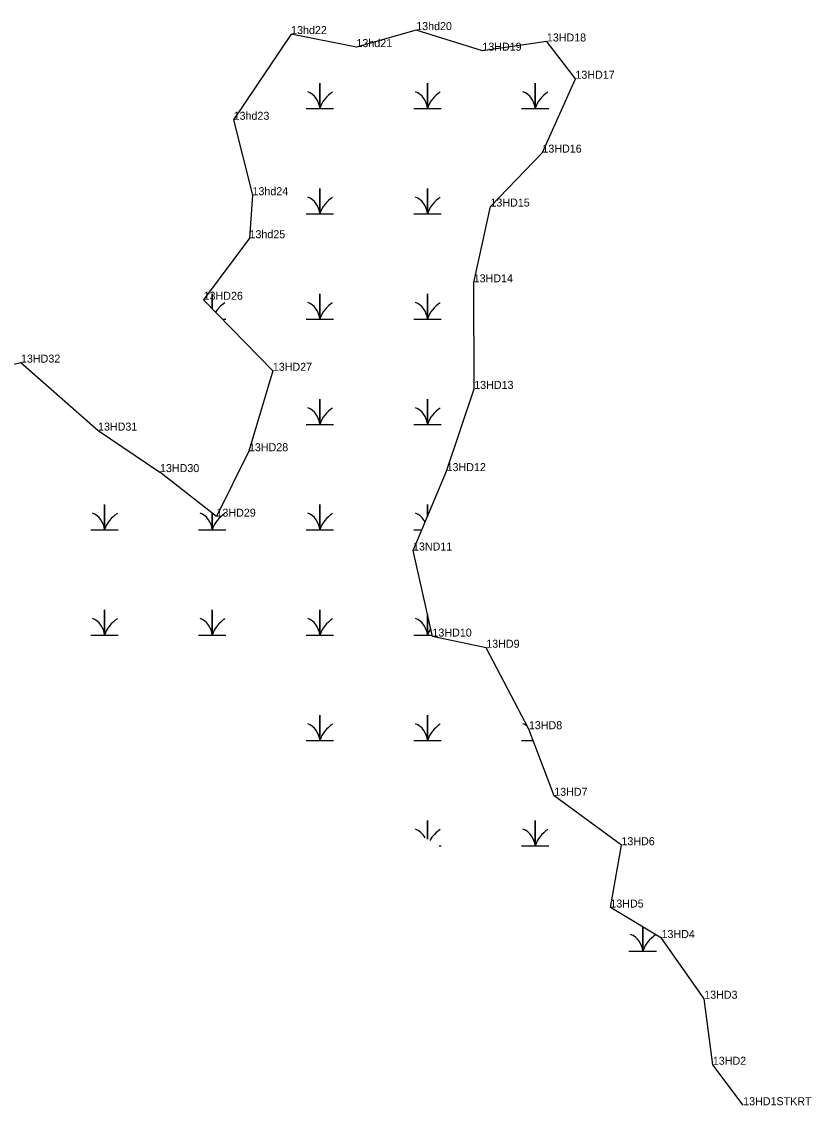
# Model space of a CAD drawing. Extents: x 2072529 to 2268796, y 436423 to 470406.
# Drawn here: x 2250761 to 2251255, y 444343 to 445020 of the extents above; entities that cross this region are included whole.
import ezdxf

# ---------------------------------------------------------------- set-up
doc = ezdxf.new("R2010")
doc.units = 0
for name, color, linetype in [('Exist Environmental Wetland Boundary', 7, 'Continuous'), ('Exist Environmental Wetland Boundary Cogo Comment', 7, 'Continuous'), ('Exist Hydro Swamp or Marsh', 7, 'Continuous'), ('Old_Level_20', 7, 'Continuous')]:
    doc.layers.add(name, color=color, linetype=linetype)

msp = doc.modelspace()

# ---------------------------------------------------------------- linework, layer by layer
at = {"layer": 'Exist Environmental Wetland Boundary'}
for points in [[(2251212.23, 444343.52), (2251193.27, 444368.8), (2251187.87, 444410.03), (2251161.22, 444447.95), (2251129.26, 444466.99), (2251136.16, 444505.93), (2251094.18, 444536.79), (2251078.35, 444578.38), (2251051.73, 444629.28), (2251018.11, 444636.26), (2251005.97, 444690.02), (2251026.96, 444739.61), (2251044.21, 444790.96), (2251043.88, 444857.53), (2251054.36, 444904.84), (2251086.81, 444938.56), (2251107.42, 444984.69), (2251089.58, 445007.98), (2251049.29, 445002.24), (2251007.96, 445015.09), (2250970.61, 445004.47), (2250929.81, 445012.61), (2250893.89, 444959.07), (2250905.69, 444911.95), (2250903.81, 444885.08), (2250875.15, 444846.63), (2250918.38, 444802.27), (2250903.46, 444752.05), (2250883.19, 444711.16), (2250847.9, 444738.99)], [(2250569.67, 444960.92), (2250585.93, 444930.87), (2250595.62, 444918.67), (2250612.55, 444915.97), (2250626.97, 444915.57), (2250651.71, 444924.32), (2250673.66, 444910.05), (2250693.85, 444893.89), (2250683.12, 444874.09), (2250674.94, 444842.31), (2250679.43, 444809.37), (2250708.15, 444815.88), (2250724.47, 444827.73), (2250736.14, 444844.74), (2250737.08, 444838.53), (2250725.14, 444798.96), (2250761.04, 444807.39), (2250809.19, 444764.92), (2250847.9, 444738.99)]]:
    msp.add_lwpolyline(points, dxfattribs=at)
at = {"layer": 'Exist Hydro Swamp or Marsh'}
for points in [[(2250939.14, 444966.14), (2250947.74, 444966.14), (2250947.74, 444981.92), (2250947.74, 444966.14), (2250956.34, 444966.14)], [(2251006.39, 444966.14), (2251014.99, 444966.14), (2251014.99, 444981.92), (2251014.99, 444966.14), (2251023.59, 444966.14)], [(2251073.64, 444966.14), (2251082.24, 444966.14), (2251082.24, 444981.92), (2251082.24, 444966.14), (2251090.84, 444966.14)], [(2250939.14, 444900.34), (2250947.74, 444900.34), (2250947.74, 444916.12), (2250947.74, 444900.34), (2250956.34, 444900.34)], [(2251006.39, 444900.34), (2251014.99, 444900.34), (2251014.99, 444916.12), (2251014.99, 444900.34), (2251023.59, 444900.34)], [(2250880.49, 444841.16), (2250880.49, 444850.32), (2250880.49, 444841.16)], [(2250939.14, 444834.54), (2250947.74, 444834.54), (2250947.74, 444850.32), (2250947.74, 444834.54), (2250956.34, 444834.54)], [(2251006.39, 444834.54), (2251014.99, 444834.54), (2251014.99, 444850.32), (2251014.99, 444834.54), (2251023.59, 444834.54)], [(2250886.94, 444834.54), (2250889.09, 444834.54)], [(2250939.14, 444768.74), (2250947.74, 444768.74), (2250947.74, 444784.52), (2250947.74, 444768.74), (2250956.34, 444768.74)], [(2251006.39, 444768.74), (2251014.99, 444768.74), (2251014.99, 444784.52), (2251014.99, 444768.74), (2251023.59, 444768.74)], [(2250804.64, 444768.74), (2250804.86, 444768.74)], [(2250804.64, 444702.94), (2250813.24, 444702.94), (2250813.24, 444718.72), (2250813.24, 444702.94), (2250821.84, 444702.94)], [(2250939.14, 444702.94), (2250947.74, 444702.94), (2250947.74, 444718.72), (2250947.74, 444702.94), (2250956.34, 444702.94)], [(2251014.99, 444711.33), (2251014.99, 444718.72), (2251014.99, 444711.33)], [(2250871.89, 444702.94), (2250880.49, 444702.94), (2250880.49, 444713.29)], [(2250880.49, 444713.29), (2250880.49, 444702.94), (2250889.09, 444702.94)], [(2251006.39, 444702.94), (2251011.44, 444702.94)], [(2250804.64, 444637.14), (2250813.24, 444637.14), (2250813.24, 444652.92), (2250813.24, 444637.14), (2250821.84, 444637.14)], [(2250871.89, 444637.14), (2250880.49, 444637.14), (2250880.49, 444652.92), (2250880.49, 444637.14), (2250889.09, 444637.14)], [(2250939.14, 444637.14), (2250947.74, 444637.14), (2250947.74, 444652.92), (2250947.74, 444637.14), (2250956.34, 444637.14)], [(2251006.39, 444637.14), (2251014.99, 444637.14), (2251014.99, 444650.09)], [(2251014.99, 444650.09), (2251014.99, 444637.14), (2251017.91, 444637.14)], [(2250939.14, 444571.34), (2250947.74, 444571.34), (2250947.74, 444587.12), (2250947.74, 444571.34), (2250956.34, 444571.34)], [(2251006.39, 444571.34), (2251014.99, 444571.34), (2251014.99, 444587.12), (2251014.99, 444571.34), (2251023.59, 444571.34)], [(2251073.64, 444571.34), (2251081.03, 444571.34)], [(2251014.99, 444509.72), (2251014.99, 444521.32), (2251014.99, 444509.72)], [(2251073.64, 444505.54), (2251082.24, 444505.54), (2251082.24, 444521.32), (2251082.24, 444505.54), (2251090.84, 444505.54)], [(2251022.21, 444505.54), (2251023.59, 444505.54)], [(2251140.89, 444439.74), (2251149.49, 444439.74), (2251149.49, 444454.94)], [(2251149.49, 444454.94), (2251149.49, 444439.74), (2251158.09, 444439.74)]]:
    msp.add_lwpolyline(points, dxfattribs=at)
for centre, radius, start, end in [((2250935.47, 444965.25), 12.3, 4.14034, 67.53497), ((2250965.98, 444960.08), 19.22, 122.12745, 161.62219), ((2251002.72, 444965.25), 12.3, 4.14034, 67.53497), ((2251033.23, 444960.08), 19.22, 122.12745, 161.62219), ((2251069.97, 444965.25), 12.3, 4.14034, 67.53497), ((2251100.48, 444960.08), 19.22, 122.12745, 161.62219), ((2250935.47, 444899.45), 12.3, 4.14034, 67.53497), ((2250965.98, 444894.28), 19.22, 122.12745, 161.62219), ((2251002.72, 444899.45), 12.3, 4.14034, 67.53497), ((2251033.23, 444894.28), 19.22, 122.12745, 161.62219), ((2250898.73, 444828.48), 19.22, 122.12745, 146.92978), ((2250935.47, 444833.65), 12.3, 4.14034, 67.53497), ((2250965.98, 444828.48), 19.22, 122.12745, 161.62219), ((2251002.72, 444833.65), 12.3, 4.14034, 67.53497), ((2251033.23, 444828.48), 19.22, 122.12745, 161.62219), ((2250935.47, 444767.85), 12.3, 4.14034, 67.53497), ((2250965.98, 444762.68), 19.22, 122.12745, 161.62219), ((2251002.72, 444767.85), 12.3, 4.14034, 67.53497), ((2251033.23, 444762.68), 19.22, 122.12745, 161.62219), ((2250800.97, 444702.05), 12.3, 4.14034, 67.53497), ((2250831.48, 444696.88), 19.22, 122.12745, 161.62219), ((2250868.22, 444702.05), 12.3, 4.14034, 67.53497), ((2250898.73, 444696.88), 19.22, 122.12745, 161.62219), ((2250935.47, 444702.05), 12.3, 4.14034, 67.53497), ((2250965.98, 444696.88), 19.22, 122.12745, 161.62219), ((2251002.72, 444702.05), 12.3, 28.40862, 67.53497), ((2250800.97, 444636.25), 12.3, 4.14034, 67.53497), ((2250831.48, 444631.08), 19.22, 122.12745, 161.62219), ((2250868.22, 444636.25), 12.3, 4.14034, 67.53497), ((2250898.73, 444631.08), 19.22, 122.12745, 161.62219), ((2250935.47, 444636.25), 12.3, 4.14034, 67.53497), ((2250965.98, 444631.08), 19.22, 122.12745, 161.62219), ((2251002.72, 444636.25), 12.3, 4.14034, 67.53497), ((2251033.23, 444631.08), 19.22, 147.78312, 161.62219), ((2250935.47, 444570.45), 12.3, 4.14034, 67.53497), ((2250965.98, 444565.28), 19.22, 122.12745, 161.62219), ((2251002.72, 444570.45), 12.3, 4.14034, 67.53497), ((2251033.23, 444565.28), 19.22, 122.12745, 161.62219), ((2251069.97, 444570.45), 12.3, 53.10498, 67.53497), ((2251002.72, 444504.65), 12.3, 28.89817, 67.53497), ((2251033.23, 444499.48), 19.22, 122.12745, 150.74827), ((2251069.97, 444504.65), 12.3, 4.14034, 67.53497), ((2251100.48, 444499.48), 19.22, 122.12745, 161.62219), ((2251137.22, 444438.85), 12.3, 4.14034, 67.53497), ((2251167.73, 444433.68), 19.22, 122.12745, 161.62219)]:
    msp.add_arc(centre, radius, start, end, dxfattribs=at)
at = {"layer": 'Old_Level_20'}
for p, q in [((2250929.81, 445012.61), (2250929.81, 445012.61)), ((2251007.96, 445015.09), (2251007.96, 445015.09)), ((2250970.61, 445004.47), (2250970.61, 445004.47)), ((2251049.29, 445002.24), (2251049.29, 445002.24)), ((2251089.58, 445007.98), (2251089.58, 445007.98)), ((2251107.42, 444984.69), (2251107.42, 444984.69)), ((2250893.89, 444959.07), (2250893.89, 444959.07)), ((2251086.81, 444938.56), (2251086.81, 444938.56)), ((2250905.69, 444911.95), (2250905.69, 444911.95)), ((2251054.36, 444904.84), (2251054.36, 444904.84)), ((2250903.81, 444885.08), (2250903.81, 444885.08)), ((2251043.88, 444857.53), (2251043.88, 444857.53)), ((2250875.15, 444846.63), (2250875.15, 444846.63)), ((2250918.38, 444802.27), (2250918.38, 444802.27)), ((2251044.21, 444790.96), (2251044.21, 444790.96)), ((2250809.19, 444764.92), (2250809.19, 444764.92)), ((2250903.46, 444752.05), (2250903.46, 444752.05)), ((2250847.9, 444738.99), (2250847.9, 444738.99)), ((2251026.96, 444739.61), (2251026.96, 444739.61)), ((2250883.19, 444711.16), (2250883.19, 444711.16)), ((2251005.97, 444690.02), (2251005.97, 444690.02)), ((2251018.11, 444636.26), (2251018.11, 444636.26)), ((2251051.73, 444629.28), (2251051.73, 444629.28)), ((2251078.35, 444578.38), (2251078.35, 444578.38)), ((2251094.18, 444536.79), (2251094.18, 444536.79)), ((2251136.16, 444505.93), (2251136.16, 444505.93)), ((2251129.26, 444466.99), (2251129.26, 444466.99)), ((2251161.22, 444447.95), (2251161.22, 444447.95)), ((2251187.87, 444410.03), (2251187.87, 444410.03)), ((2251193.27, 444368.8), (2251193.27, 444368.8)), ((2251212.23, 444343.52), (2251212.23, 444343.52))]:
    msp.add_line(p, q, dxfattribs=at)

# ---------------------------------------------------------------- texts
at = {"layer": 'Exist Environmental Wetland Boundary Cogo Comment'}
for s, p in [('13hd22', (2250929.81, 445012.61)), ('13hd20', (2251007.96, 445015.09)), ('13hd21', (2250970.61, 445004.47)), ('13HD18', (2251089.58, 445007.98)), ('13HD19', (2251049.29, 445002.24)), ('13HD17', (2251107.42, 444984.69)), ('13hd23', (2250893.89, 444959.07)), ('13HD16', (2251086.81, 444938.56)), ('13hd24', (2250905.69, 444911.95)), ('13HD15', (2251054.36, 444904.84)), ('13hd25', (2250903.81, 444885.08)), ('13HD14', (2251043.88, 444857.53)), ('13HD26', (2250875.15, 444846.63)), ('13HD32', (2250761.04, 444807.39)), ('13HD27', (2250918.38, 444802.27)), ('13HD13', (2251044.21, 444790.96)), ('13HD31', (2250809.19, 444764.92)), ('13HD28', (2250903.46, 444752.05)), ('13HD30', (2250847.9, 444738.99)), ('13HD12', (2251026.96, 444739.61)), ('13HD29', (2250883.19, 444711.16)), ('13ND11', (2251005.97, 444690.02)), ('13HD10', (2251018.11, 444636.26)), ('13HD9', (2251051.73, 444629.28)), ('13HD8', (2251078.35, 444578.38)), ('13HD7', (2251094.18, 444536.79)), ('13HD6', (2251136.16, 444505.93)), ('13HD5', (2251129.26, 444466.99)), ('13HD4', (2251161.22, 444447.95)), ('13HD3', (2251187.87, 444410.03)), ('13HD2', (2251193.27, 444368.8)), ('13HD1STKRT', (2251212.23, 444343.52))]:
    msp.add_text(s, height=5, dxfattribs=at).set_placement(p)

doc.saveas('drawing.dxf')
